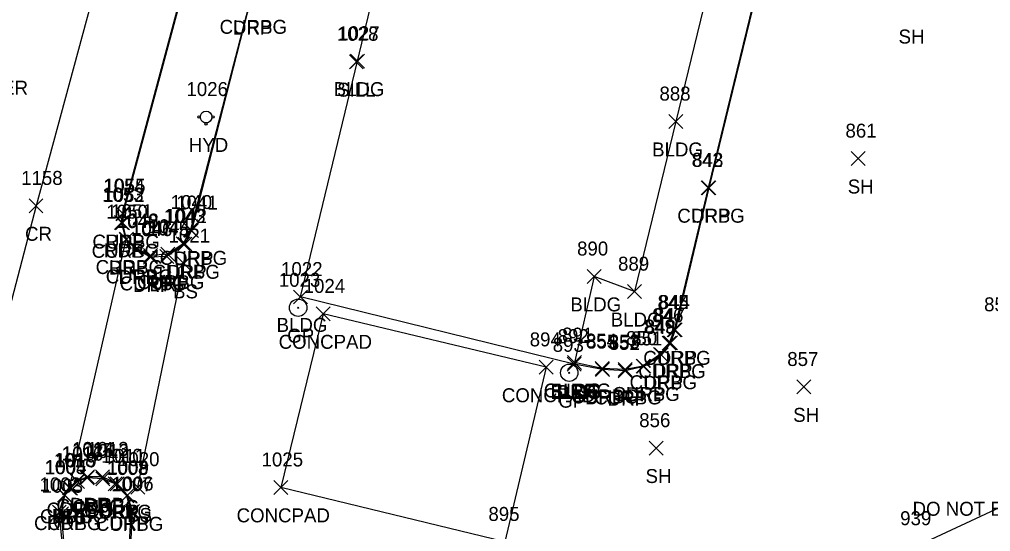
# Model space of a CAD drawing. Extents: x 1678863 to 1683592, y 407783 to 418211.
# Drawn here: x 1681370 to 1681509.2, y 417742.8 to 417816.1 of the extents above; entities that cross this region are included whole.
import ezdxf

# ---------------------------------------------------------------- set-up
doc = ezdxf.new("R2010")
doc.units = 0
for name, color, linetype in [('L_A', 7, 'Continuous'), ('L_I', 7, 'Continuous'), ('L_TIC', 7, 'Continuous'), ('LBC', 7, 'Continuous'), ('LELB', 7, 'Continuous'), ('LS', 7, 'Continuous'), ('P_A', 7, 'Continuous'), ('P_I', 7, 'Continuous'), ('P_TIC', 7, 'Continuous'), ('PET', 7, 'Continuous'), ('PRC', 7, 'Continuous'), ('PSP', 7, 'Continuous'), ('R_A', 7, 'Continuous'), ('R_I', 7, 'Continuous'), ('R_TIC', 7, 'Continuous'), ('RC', 7, 'Continuous'), ('RDP', 7, 'Continuous'), ('RGP', 7, 'Continuous'), ('S_C', 7, 'Continuous'), ('U_A', 7, 'Continuous'), ('U_C', 7, 'Continuous'), ('U_I', 7, 'Continuous'), ('UWFH', 7, 'Continuous')]:
    doc.layers.add(name, color=color, linetype=linetype)

msp = doc.modelspace()

# ---------------------------------------------------------------- linework, layer by layer
at = {"layer": 'L_TIC'}
for points in [[(1681417.32, 417809.07), (1681419.32, 417811.07)], [(1681419.32, 417809.07), (1681417.32, 417811.07)], [(1681417.48, 417809.15), (1681419.48, 417811.15)], [(1681419.48, 417809.15), (1681417.48, 417811.15)], [(1681463.13, 417800.51), (1681465.13, 417802.51)], [(1681465.13, 417800.51), (1681463.13, 417802.51)], [(1681489.27, 417795.2), (1681491.27, 417797.2)], [(1681491.27, 417795.2), (1681489.27, 417797.2)], [(1681392.61, 417780.18), (1681394.61, 417782.18)], [(1681394.61, 417780.18), (1681392.61, 417782.18)], [(1681451.41, 417778.32), (1681453.41, 417780.32)], [(1681453.41, 417778.32), (1681451.41, 417780.32)], [(1681457.2, 417776.15), (1681459.2, 417778.15)], [(1681459.2, 417776.15), (1681457.2, 417778.15)], [(1681409.3, 417775.38), (1681411.3, 417777.38)], [(1681411.3, 417775.38), (1681409.3, 417777.38)], [(1681412.55, 417772.96), (1681414.55, 417774.96)], [(1681414.55, 417772.96), (1681412.55, 417774.96)], [(1681448.6, 417765.99), (1681450.6, 417767.99)], [(1681450.6, 417765.99), (1681448.6, 417767.99)], [(1681444.53, 417765.31), (1681446.53, 417767.31)], [(1681446.53, 417765.31), (1681444.53, 417767.31)], [(1681444.53, 417765.31), (1681446.53, 417767.31)], [(1681446.53, 417765.31), (1681444.53, 417767.31)], [(1681448.54, 417765.77), (1681450.54, 417767.77)], [(1681450.54, 417765.77), (1681448.54, 417767.77)], [(1681481.45, 417762.5), (1681483.45, 417764.5)], [(1681483.45, 417762.5), (1681481.45, 417764.5)], [(1681460.29, 417753.74), (1681462.29, 417755.74)], [(1681462.29, 417753.74), (1681460.29, 417755.74)], [(1681386.02, 417748.16), (1681388.02, 417750.16)], [(1681388.02, 417748.16), (1681386.02, 417750.16)], [(1681406.51, 417748.11), (1681408.51, 417750.11)], [(1681408.51, 417748.11), (1681406.51, 417750.11)], [(1681406.51, 417748.11), (1681408.51, 417750.11)], [(1681408.51, 417748.11), (1681406.51, 417750.11)]]:
    msp.add_lwpolyline(points, dxfattribs=at)
at = {"layer": 'LBC'}
msp.add_lwpolyline([(1681469.33, 417848.81), (1681466.42, 417837.22), (1681472.47, 417835.86), (1681464.13, 417801.51), (1681458.2, 417777.15), (1681452.41, 417779.32), (1681449.6, 417766.99), (1681449.54, 417766.77), (1681410.3, 417776.38), (1681418.48, 417810.15), (1681428.2, 417850.49), (1681428.14, 417850.67), (1681430, 417858.37)], dxfattribs=at)
at = {"layer": 'LELB'}
msp.add_lwpolyline([(1681387.02, 417749.16), (1681393.61, 417781.18)], dxfattribs=at)
at = {"layer": 'LS'}
for points in [[(1681445.53, 417766.31), (1681413.55, 417773.96), (1681407.51, 417749.11)], [(1681445.53, 417766.31), (1681439.61, 417741.31), (1681407.51, 417749.11)]]:
    msp.add_lwpolyline(points, dxfattribs=at)
at = {"layer": 'P_TIC'}
for points in [[(1681371.41, 417788.43), (1681373.41, 417790.43)], [(1681373.41, 417788.43), (1681371.41, 417790.43)], [(1681383.83, 417787.33), (1681385.83, 417789.33)], [(1681385.83, 417787.33), (1681383.83, 417789.33)], [(1681383.67, 417786.05), (1681385.67, 417788.05)], [(1681385.67, 417786.05), (1681383.67, 417788.05)], [(1681384.34, 417783.6), (1681386.34, 417785.6)], [(1681386.34, 417783.6), (1681384.34, 417785.6)], [(1681376.19, 417748.04), (1681378.19, 417750.04)], [(1681378.19, 417748.04), (1681376.19, 417750.04)], [(1681375.48, 417747.02), (1681377.48, 417749.02)], [(1681377.48, 417747.02), (1681375.48, 417749.02)], [(1681374.75, 417744.55), (1681376.75, 417746.55)], [(1681376.75, 417744.55), (1681374.75, 417746.55)]]:
    msp.add_lwpolyline(points, dxfattribs=at)
at = {"layer": 'PET'}
msp.add_lwpolyline([(1681376.55, 417737.62), (1681375.75, 417745.55), (1681376.48, 417748.02), (1681377.19, 417749.04), (1681385.34, 417784.6), (1681384.67, 417787.05), (1681384.83, 417788.33), (1681393.63, 417821.22)], dxfattribs=at)
at = {"layer": 'PRC'}
msp.add_lwpolyline([(1681417.96, 417959.72), (1681405.1, 417911.29), (1681396.83, 417880.14), (1681383.79, 417831.45), (1681372.41, 417789.43), (1681365.66, 417763.62), (1681360.65, 417734.88), (1681361.65, 417713.75), (1681367.41, 417696.01), (1681380, 417678.82), (1681385.6, 417673.18), (1681389.53, 417668.36)], dxfattribs=at)
at = {"layer": 'PSP'}
msp.add_lwpolyline([(1681807.43, 417757.08), (1681770.66, 417766.63), (1681736.19, 417773.98), (1681713.28, 417776.61), (1681712.2, 417778.13), (1681688.03, 417779.99), (1681665.67, 417780.34), (1681646.85, 417779.27), (1681619.39, 417776.75), (1681597, 417771.87), (1681570.22, 417766.76), (1681550.36, 417761.29), (1681535.13, 417756.57), (1681519.66, 417750.5), (1681498.64, 417740.7), (1681474.32, 417729.71), (1681451.83, 417714.81), (1681430.73, 417700.08), (1681426.98, 417697.92), (1681424.47, 417696.86), (1681417.87, 417695.44)], dxfattribs=at)
at = {"layer": 'R_TIC'}
for points in [[(1681467.74, 417791.02), (1681469.74, 417793.02)], [(1681469.74, 417791.02), (1681467.74, 417793.02)], [(1681467.83, 417791.02), (1681469.83, 417793.02)], [(1681469.83, 417791.02), (1681467.83, 417793.02)], [(1681383.92, 417787.31), (1681385.92, 417789.31)], [(1681385.92, 417787.31), (1681383.92, 417789.31)], [(1681383.81, 417785.99), (1681385.81, 417787.99)], [(1681385.81, 417785.99), (1681383.81, 417787.99)], [(1681393.57, 417784.98), (1681395.57, 417786.98)], [(1681395.57, 417784.98), (1681393.57, 417786.98)], [(1681393.71, 417784.9), (1681395.71, 417786.9)], [(1681395.71, 417784.9), (1681393.71, 417786.9)], [(1681384.34, 417783.6), (1681386.34, 417785.6)], [(1681386.34, 417783.6), (1681384.34, 417785.6)], [(1681384.38, 417783.67), (1681386.38, 417785.67)], [(1681386.38, 417783.67), (1681384.38, 417785.67)], [(1681392.52, 417782.99), (1681394.52, 417784.99)], [(1681394.52, 417782.99), (1681392.52, 417784.99)], [(1681392.73, 417782.97), (1681394.73, 417784.97)], [(1681394.73, 417782.97), (1681392.73, 417784.97)], [(1681385.76, 417782.24), (1681387.76, 417784.24)], [(1681387.76, 417782.24), (1681385.76, 417784.24)], [(1681385.83, 417782.33), (1681387.83, 417784.33)], [(1681387.83, 417782.33), (1681385.83, 417784.33)], [(1681387.82, 417781.32), (1681389.82, 417783.32)], [(1681389.82, 417781.32), (1681387.82, 417783.32)], [(1681390.16, 417781.2), (1681392.16, 417783.2)], [(1681392.16, 417781.2), (1681390.16, 417783.2)], [(1681390.31, 417781.51), (1681392.31, 417783.51)], [(1681392.31, 417781.51), (1681390.31, 417783.51)], [(1681387.83, 417781.1), (1681389.83, 417783.1)], [(1681389.83, 417781.1), (1681387.83, 417783.1)], [(1681462.86, 417770.66), (1681464.86, 417772.66)], [(1681464.86, 417770.66), (1681462.86, 417772.66)], [(1681463.04, 417770.66), (1681465.04, 417772.66)], [(1681465.04, 417770.66), (1681463.04, 417772.66)], [(1681462.16, 417768.76), (1681464.16, 417770.76)], [(1681464.16, 417768.76), (1681462.16, 417770.76)], [(1681462.34, 417768.81), (1681464.34, 417770.81)], [(1681464.34, 417768.81), (1681462.34, 417770.81)], [(1681448.6, 417765.99), (1681450.6, 417767.99)], [(1681450.6, 417765.99), (1681448.6, 417767.99)], [(1681460.9, 417767.17), (1681462.9, 417769.17)], [(1681462.9, 417767.17), (1681460.9, 417769.17)], [(1681461.04, 417767.09), (1681463.04, 417769.09)], [(1681463.04, 417767.09), (1681461.04, 417769.09)], [(1681448.54, 417765.77), (1681450.54, 417767.77)], [(1681450.54, 417765.77), (1681448.54, 417767.77)], [(1681452.56, 417765.14), (1681454.56, 417767.14)], [(1681454.56, 417765.14), (1681452.56, 417767.14)], [(1681452.62, 417764.99), (1681454.62, 417766.99)], [(1681454.62, 417764.99), (1681452.62, 417766.99)], [(1681455.85, 417765), (1681457.85, 417767)], [(1681457.85, 417765), (1681455.85, 417767)], [(1681455.85, 417764.81), (1681457.85, 417766.81)], [(1681457.85, 417764.81), (1681455.85, 417766.81)], [(1681458.43, 417765.49), (1681460.43, 417767.49)], [(1681460.43, 417765.49), (1681458.43, 417767.49)], [(1681458.51, 417765.45), (1681460.51, 417767.45)], [(1681460.51, 417765.45), (1681458.51, 417767.45)], [(1681378.76, 417749.47), (1681380.76, 417751.47)], [(1681380.76, 417749.47), (1681378.76, 417751.47)], [(1681378.79, 417749.62), (1681380.79, 417751.62)], [(1681380.79, 417749.62), (1681378.79, 417751.62)], [(1681380.93, 417749.62), (1681382.93, 417751.62)], [(1681382.93, 417749.62), (1681380.93, 417751.62)], [(1681380.99, 417749.32), (1681382.99, 417751.32)], [(1681382.99, 417749.32), (1681380.99, 417751.32)], [(1681376.19, 417748.04), (1681378.19, 417750.04)], [(1681378.19, 417748.04), (1681376.19, 417750.04)], [(1681376.38, 417747.98), (1681378.38, 417749.98)], [(1681378.38, 417747.98), (1681376.38, 417749.98)], [(1681376.38, 417747.98), (1681378.38, 417749.98)], [(1681378.38, 417747.98), (1681376.38, 417749.98)], [(1681377.33, 417749), (1681379.33, 417751)], [(1681379.33, 417749), (1681377.33, 417751)], [(1681377.35, 417748.94), (1681379.35, 417750.94)], [(1681379.35, 417748.94), (1681377.35, 417750.94)], [(1681382.77, 417748.63), (1681384.77, 417750.63)], [(1681384.77, 417748.63), (1681382.77, 417750.63)], [(1681383.03, 417748.64), (1681385.03, 417750.64)], [(1681385.03, 417748.64), (1681383.03, 417750.64)], [(1681375.55, 417747), (1681377.55, 417749)], [(1681377.55, 417747), (1681375.55, 417749)], [(1681384.41, 417746.89), (1681386.41, 417748.89)], [(1681386.41, 417746.89), (1681384.41, 417748.89)], [(1681384.51, 417746.99), (1681386.51, 417748.99)], [(1681386.51, 417746.99), (1681384.51, 417748.99)], [(1681375.05, 417744.35), (1681377.05, 417746.35)], [(1681377.05, 417744.35), (1681375.05, 417746.35)], [(1681385.04, 417744.57), (1681387.04, 417746.57)], [(1681387.04, 417744.57), (1681385.04, 417746.57)], [(1681385.22, 417744.67), (1681387.22, 417746.67)], [(1681387.22, 417744.67), (1681385.22, 417746.67)]]:
    msp.add_lwpolyline(points, dxfattribs=at)
at = {"layer": 'RC'}
for points in [[(1681428.14, 417850.67), (1681425.19, 417851.5), (1681422.88, 417842.12), (1681409.77, 417845.05), (1681403.15, 417819.07), (1681394.57, 417785.98), (1681393.52, 417783.99), (1681391.31, 417782.51), (1681388.82, 417782.32), (1681386.83, 417783.33), (1681385.38, 417784.67), (1681384.81, 417786.99), (1681384.92, 417788.31), (1681393.76, 417821.19), (1681402.4, 417852.99), (1681405.27, 417857.34), (1681407.97, 417859.33), (1681411.48, 417860.34), (1681417.64, 417860.9), (1681425.35, 417860.34), (1681429.87, 417859.59)], [(1681470.21, 417849.76), (1681505.8, 417840.96), (1681527.94, 417835.32), (1681549.82, 417828.09), (1681558.11, 417824.72), (1681562.19, 417821.85), (1681562.11, 417821.3), (1681517.54, 417832.7), (1681480.92, 417841.86), (1681478.99, 417833.87), (1681477.87, 417829.9), (1681477.02, 417826.06), (1681476.04, 417822.03), (1681468.74, 417792.02), (1681463.86, 417771.66), (1681463.16, 417769.76), (1681461.9, 417768.17), (1681459.43, 417766.49), (1681456.85, 417766), (1681453.56, 417766.14), (1681449.6, 417766.99)], [(1681423.35, 417706.37), (1681384.95, 417724.79), (1681386.04, 417745.57), (1681385.41, 417747.89), (1681383.77, 417749.63), (1681381.99, 417750.32), (1681379.76, 417750.47), (1681378.35, 417749.94), (1681377.38, 417748.98)], [(1681409.36, 417696.32), (1681405.68, 417697.83), (1681400.12, 417700.94), (1681394.86, 417704.57), (1681389.92, 417709.19), (1681385.19, 417714.76), (1681380.82, 417721.59), (1681378.76, 417726.85), (1681377.35, 417733.2), (1681376.71, 417737.68), (1681376.05, 417745.35), (1681376.55, 417748), (1681377.38, 417748.98)]]:
    msp.add_lwpolyline(points, dxfattribs=at)
at = {"layer": 'RDP'}
for points in [[(1681428.2, 417850.49), (1681425.23, 417851.33), (1681422.86, 417842.05), (1681409.85, 417844.89), (1681403.15, 417818.96), (1681394.71, 417785.9), (1681393.73, 417783.97), (1681391.16, 417782.2), (1681388.83, 417782.1), (1681386.76, 417783.24), (1681385.34, 417784.6)], [(1681470.12, 417849.88), (1681505.92, 417841.06), (1681528.04, 417835.54), (1681549.79, 417828.21), (1681558.16, 417824.76), (1681562.34, 417822), (1681562.16, 417821.14), (1681517.28, 417832.56), (1681481.04, 417841.71), (1681479.09, 417833.8), (1681477.98, 417829.89), (1681477.1, 417825.89), (1681476.14, 417822.01), (1681468.83, 417792.02), (1681464.04, 417771.66), (1681463.34, 417769.81), (1681462.04, 417768.09), (1681459.51, 417766.45), (1681456.85, 417765.81), (1681453.62, 417765.99), (1681449.54, 417766.77)], [(1681425.23, 417705.66), (1681423.96, 417706.33), (1681385.24, 417725.01), (1681386.22, 417745.67), (1681385.51, 417747.99), (1681384.03, 417749.64), (1681381.93, 417750.62), (1681379.79, 417750.62), (1681378.33, 417750), (1681377.19, 417749.04)]]:
    msp.add_lwpolyline(points, dxfattribs=at)
at = {"layer": 'RGP'}
for p, q in [((1681409.98, 417774.84), (1681409.98, 417774.84)), ((1681448.84, 417765.53), (1681448.84, 417765.53))]:
    msp.add_line(p, q, dxfattribs=at)
for centre, radius in [((1681409.98, 417774.84), 1.25), ((1681409.98, 417774.84), 0.0833), ((1681448.84, 417765.53), 1.25), ((1681448.84, 417765.53), 0.0833)]:
    msp.add_circle(centre, radius, dxfattribs=at)
at = {"layer": 'UWFH'}
msp.add_line((1681396.79, 417802.16), (1681396.79, 417802.16), dxfattribs=at)
for centre, radius in [((1681396.79, 417802.16), 0.833), ((1681395.79, 417802.16), 0.167), ((1681396.79, 417801.16), 0.167), ((1681397.79, 417802.16), 0.167)]:
    msp.add_circle(centre, radius, dxfattribs=at)

# ---------------------------------------------------------------- texts
at = {"layer": 'L_A'}
for s, p in [('SH', (1681496.04, 417812.68)), ('BLDG', (1681415.07, 417805.15)), ('SILL', (1681415.58, 417805.07)), ('BLDG', (1681460.72, 417796.51)), ('SH', (1681488.76, 417791.2)), ('BS', (1681392.05, 417776.18)), ('BLDG', (1681449, 417774.32)), ('BLDG', (1681406.89, 417771.38)), ('BLDG', (1681454.79, 417772.15)), ('CONCPAD', (1681407.19, 417768.96)), ('BLDG', (1681446.13, 417761.77)), ('BLDG', (1681446.2, 417761.99)), ('CONCPAD', (1681439.18, 417761.31)), ('CONCPAD', (1681439.18, 417761.31)), ('SH', (1681480.94, 417758.5)), ('SH', (1681459.78, 417749.74)), ('BS', (1681385.46, 417744.16)), ('CONCPAD', (1681401.16, 417744.11)), ('CONCPAD', (1681401.16, 417744.11))]:
    msp.add_text(s, height=2, dxfattribs=at).set_placement(p)
at = {"layer": 'L_I'}
for s, p in [('1027', (1681415.71, 417813.15)), ('1028', (1681415.54, 417813.07)), ('888', (1681461.77, 417804.51)), ('861', (1681488.43, 417799.2)), ('1021', (1681391.41, 417784.18)), ('890', (1681449.96, 417782.32)), ('889', (1681455.83, 417780.15)), ('1022', (1681407.53, 417779.38)), ('1024', (1681410.77, 417776.96)), ('858', (1681508.3, 417774.33)), ('891', (1681447.81, 417769.99)), ('894', (1681443.17, 417769.31)), ('894', (1681443.17, 417769.31)), ('892', (1681447.18, 417769.77)), ('857', (1681480.09, 417766.5)), ('856', (1681458.87, 417757.74)), ('1020', (1681384.16, 417752.16)), ('1025', (1681404.74, 417752.11)), ('1025', (1681404.74, 417752.11)), ('895', (1681437.25, 417744.31))]:
    msp.add_text(s, height=2, dxfattribs=at).set_placement(p)
at = {"layer": 'P_A'}
for s, p in [('CR', (1681370.84, 417784.43)), ('RDP', (1681382.32, 417783.33)), ('RDP', (1681382.15, 417782.05)), ('RDP', (1681382.83, 417779.6)), ('RDP', (1681374.67, 417744.04)), ('RDP', (1681373.97, 417743.02))]:
    msp.add_text(s, height=2, dxfattribs=at).set_placement(p)
at = {"layer": 'P_I'}
for s, p in [('1158', (1681370.28, 417792.43)), ('1054', (1681382.06, 417791.33)), ('1053', (1681381.89, 417790.05)), ('1050', (1681382.49, 417787.6)), ('1018', (1681374.98, 417752.04)), ('1005', (1681373.63, 417751.02)), ('1002', (1681372.9, 417748.55)), ('939', (1681496.27, 417743.7))]:
    msp.add_text(s, height=2, dxfattribs=at).set_placement(p)
at = {"layer": 'R_A'}
for s, p in [('CURBG', (1681398.73, 417814.07)), ('DRP', (1681400.63, 417813.96)), ('CURBG', (1681464.33, 417787.02)), ('DRP', (1681466.32, 417787.02)), ('CURBG', (1681380.5, 417783.31)), ('CURBG', (1681380.39, 417781.99)), ('CURBG', (1681390.15, 417780.98)), ('DRP', (1681392.2, 417780.9)), ('CURBG', (1681380.96, 417779.67)), ('CURBG', (1681382.41, 417778.33)), ('DRP', (1681382.83, 417779.6)), ('CURBG', (1681389.1, 417778.99)), ('DRP', (1681391.22, 417778.97)), ('DRP', (1681384.25, 417778.24)), ('CURBG', (1681384.4, 417777.32)), ('DRP', (1681386.31, 417777.1)), ('CURBG', (1681386.89, 417777.51)), ('DRP', (1681388.65, 417777.2)), ('GP', (1681408.41, 417769.84)), ('CURBG', (1681459.45, 417766.66)), ('DRP', (1681461.52, 417766.66)), ('CURBG', (1681458.74, 417764.76)), ('DRP', (1681460.83, 417764.81)), ('CURBG', (1681457.49, 417763.17)), ('DRP', (1681459.52, 417763.09)), ('CURBG', (1681445.19, 417761.99)), ('DRP', (1681447.03, 417761.77)), ('GP', (1681447.27, 417760.53)), ('CURBG', (1681449.14, 417761.14)), ('DRP', (1681451.11, 417760.99)), ('CURBG', (1681452.43, 417761)), ('DRP', (1681454.34, 417760.81)), ('CURBG', (1681455.01, 417761.49)), ('DRP', (1681457, 417761.45)), ('CURBG', (1681373.93, 417744.94)), ('CURBG', (1681375.35, 417745.47)), ('DRP', (1681375.81, 417745)), ('DRP', (1681377.28, 417745.62)), ('CURBG', (1681377.57, 417745.32)), ('DRP', (1681379.42, 417745.62)), ('CURBG', (1681372.97, 417743.98)), ('CURBG', (1681372.97, 417743.98)), ('DRP', (1681374.67, 417744.04)), ('CURBG', (1681379.35, 417744.63)), ('DRP', (1681381.52, 417744.64)), ('CURBG', (1681372.13, 417743)), ('CURBG', (1681380.99, 417742.89)), ('DRP', (1681383, 417742.99))]:
    msp.add_text(s, height=2, dxfattribs=at).set_placement(p)
at = {"layer": 'R_I'}
for s, p in [('842', (1681466.38, 417795.02)), ('843', (1681466.47, 417795.02)), ('1055', (1681382.15, 417791.31)), ('1052', (1681382.04, 417789.99)), ('1040', (1681391.71, 417788.98)), ('1041', (1681392.51, 417788.9)), ('1050', (1681382.49, 417787.6)), ('1051', (1681383.17, 417787.67)), ('1043', (1681390.75, 417786.99)), ('1042', (1681390.96, 417786.97)), ('1049', (1681383.98, 417786.24)), ('1048', (1681384.05, 417786.33)), ('1047', (1681386.05, 417785.32)), ('1044', (1681388.54, 417785.51)), ('1046', (1681386, 417785.1)), ('1045', (1681388.39, 417785.2)), ('1023', (1681407.21, 417777.84)), ('845', (1681461.5, 417774.66)), ('844', (1681461.67, 417774.66)), ('846', (1681460.74, 417772.76)), ('847', (1681460.98, 417772.81)), ('891', (1681447.81, 417769.99)), ('849', (1681459.53, 417771.17)), ('848', (1681459.67, 417771.09)), ('892', (1681447.18, 417769.77)), ('854', (1681451.2, 417769.14)), ('855', (1681451.26, 417768.99)), ('853', (1681454.49, 417769)), ('852', (1681454.49, 417768.81)), ('850', (1681456.98, 417769.49)), ('851', (1681457.72, 417769.45)), ('893', (1681446.47, 417768.53)), ('1015', (1681377.56, 417753.47)), ('1014', (1681377.58, 417753.62)), ('1013', (1681379.72, 417753.62)), ('1012', (1681379.78, 417753.32)), ('1018', (1681374.98, 417752.04)), ('1019', (1681375.17, 417751.98)), ('1019', (1681375.17, 417751.98)), ('1016', (1681376.09, 417752.94)), ('1017', (1681376.12, 417753)), ('1010', (1681381.74, 417752.64)), ('1011', (1681382.13, 417752.63)), ('1004', (1681373.7, 417751)), ('1008', (1681382.56, 417750.89)), ('1009', (1681382.65, 417750.99)), ('1003', (1681373.2, 417748.35)), ('1007', (1681383.19, 417748.57)), ('1006', (1681383.32, 417748.67))]:
    msp.add_text(s, height=2, dxfattribs=at).set_placement(p)
at = {"layer": 'S_C'}
msp.add_text('DO NOT ENTER EXIT ONLY', height=2, dxfattribs=at).set_placement((1681498.05, 417745.05))
at = {"layer": 'U_A'}
msp.add_text('HYD', height=2, dxfattribs=at).set_placement((1681394.31, 417797.16))
at = {"layer": 'U_C'}
msp.add_text('WATER', height=2, dxfattribs=at).set_placement((1681361.61, 417805.35))
at = {"layer": 'U_I'}
msp.add_text('1026', height=2, dxfattribs=at).set_placement((1681393.97, 417805.16))

doc.saveas('drawing.dxf')
